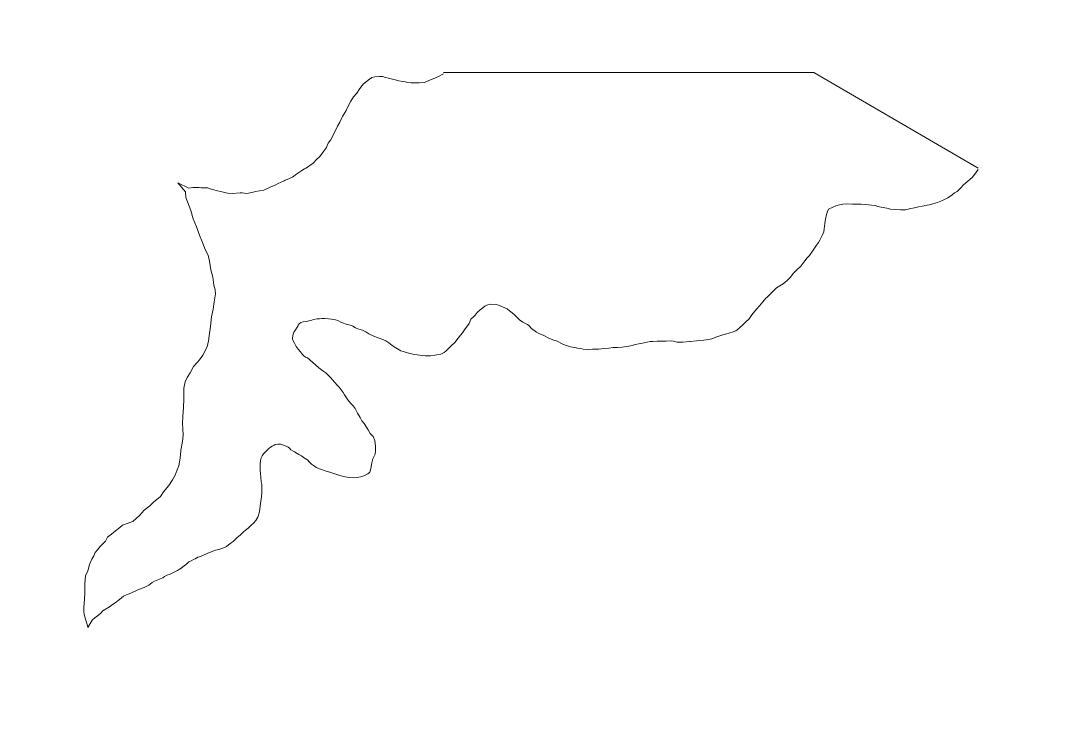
# Model space of a CAD drawing. Extents: x -1643653 to 4543381, y 1624270 to 13878484.
# Drawn here: x 686151 to 687431, y 8955215 to 8956065 of the extents above; entities that cross this region are included whole.
import ezdxf

# ---------------------------------------------------------------- set-up
doc = ezdxf.new("R2010")
doc.units = 0
doc.header["$LTSCALE"] = 200
doc.layers.add('1', color=7, linetype='Continuous', lineweight=13)
doc.layers.add('29', color=7, linetype='Continuous', lineweight=13)

msp = doc.modelspace()

# ---------------------------------------------------------------- linework, layer by layer
at = {"layer": '1', "lineweight": 25}
msp.add_spline([(814781, 9009175.5), (814787.2, 9009173.4), (814796.9, 9009173.4), (814799.4, 9009172.4), (814805.1, 9009174.5), (814805.6, 9009176.5), (814811.7, 9009179.5), (814811.7, 9009179.5), (814801.5, 9009181), (814790.7, 9009181.5), (814784.1, 9009183.1), (814777.4, 9009185.1), (814778.4, 9009175.5)], degree=3, dxfattribs=at)
at = {"layer": '29'}
for p, q in [((687120.1, 8956001.5), (686667.7, 8956001.5)), ((687321.1, 8955884.6), (687120.1, 8956001.5))]:
    msp.add_line(p, q, dxfattribs=at)
for points in [[(686342.8, 8955866.6), (686356.4, 8955860.1), (686361.3, 8955861.1), (686365.5, 8955861), (686368.7, 8955860.9), (686371.2, 8955860.7), (686375.1, 8955860.5), (686379.6, 8955860.5), (686381.2, 8955859.8), (686385, 8955858.8), (686391.4, 8955857.2), (686398.6, 8955855.3), (686403.3, 8955854.1), (686409.7, 8955853.6), (686418.8, 8955854.4), (686421.4, 8955854.4), (686427.2, 8955853.9), (686433.1, 8955855), (686438.2, 8955856.2), (686442.5, 8955857), (686448, 8955857.9), (686453.9, 8955860.8), (686456.6, 8955861.8), (686461.7, 8955863.9), (686465.3, 8955865.8), (686472.9, 8955869.4), (686473.8, 8955870), (686476.5, 8955870.7), (686482.8, 8955873.8), (686488.3, 8955877.8), (686494.5, 8955881.8), (686497.8, 8955884.1), (686499.2, 8955884.7), (686502.7, 8955886.7), (686504.7, 8955888.3), (686507.7, 8955890.4), (686513.3, 8955896.1), (686515.4, 8955898.1), (686517.8, 8955901.2), (686520.8, 8955905.3), (686524.4, 8955909.9), (686525.5, 8955912.3), (686526.6, 8955915.1), (686529.3, 8955919.1), (686532.5, 8955925.2), (686534.4, 8955928.6), (686536.5, 8955932.6), (686537.9, 8955935.9), (686540.8, 8955941), (686543.3, 8955946.2), (686544.2, 8955948), (686548.4, 8955955.1), (686551.2, 8955961.2), (686554.3, 8955966.8), (686557.7, 8955971.9), (686561.4, 8955976.6), (686565.3, 8955982.3), (686568.1, 8955985.8), (686569.8, 8955987.7), (686573.3, 8955990.7), (686576.9, 8955993.7), (686580, 8955995.4), (686583.6, 8955996.5), (686588.8, 8955996.9), (686593.2, 8955996.8), (686596.5, 8955995.6), (686600.2, 8955994.8), (686605.1, 8955993.7), (686608.4, 8955992.7), (686613, 8955991.3), (686617.3, 8955990.7), (686620.7, 8955990.2), (686624.1, 8955989.6), (686627.9, 8955989.2), (686633.1, 8955988.9), (686637.8, 8955988.9), (686644.3, 8955989.6), (686649.7, 8955991.7), (686655, 8955993.8), (686661.2, 8955996.7), (686665.8, 8955999.1), (686667.7, 8956000)], [(686667.7, 8956000), (686665.8, 8955999.1), (686661.2, 8955996.7), (686655, 8955993.8), (686649.7, 8955991.7), (686644.3, 8955989.6), (686637.8, 8955988.9), (686633.1, 8955988.9), (686627.9, 8955989.2), (686624.1, 8955989.6), (686620.7, 8955990.2), (686617.3, 8955990.7), (686613, 8955991.3), (686608.4, 8955992.7), (686605.1, 8955993.7), (686600.2, 8955994.8), (686596.5, 8955995.6), (686593.2, 8955996.8), (686588.8, 8955996.9), (686583.6, 8955996.5), (686580, 8955995.4), (686576.9, 8955993.7), (686573.3, 8955990.7), (686569.8, 8955987.7), (686568.1, 8955985.8), (686565.3, 8955982.3), (686561.4, 8955976.6), (686557.7, 8955971.9), (686554.3, 8955966.8), (686551.2, 8955961.2), (686548.4, 8955955.1), (686544.2, 8955948), (686543.3, 8955946.2), (686540.8, 8955941), (686537.9, 8955935.9), (686536.5, 8955932.6), (686534.4, 8955928.6), (686532.5, 8955925.2), (686529.3, 8955919.1), (686526.6, 8955915.1), (686525.5, 8955912.3), (686524.4, 8955909.9), (686520.8, 8955905.3), (686517.8, 8955901.2), (686515.4, 8955898.1), (686513.3, 8955896.1), (686507.7, 8955890.4), (686504.7, 8955888.3), (686502.7, 8955886.7), (686499.2, 8955884.7), (686497.8, 8955884.1), (686494.5, 8955881.8), (686488.3, 8955877.8), (686482.8, 8955873.8), (686476.5, 8955870.7), (686473.8, 8955870), (686472.9, 8955869.4), (686465.3, 8955865.8), (686461.7, 8955863.9), (686456.6, 8955861.8), (686453.9, 8955860.8), (686448, 8955857.9), (686442.5, 8955857), (686438.2, 8955856.2), (686433.1, 8955855), (686427.2, 8955853.9), (686421.4, 8955854.4), (686418.8, 8955854.4), (686409.7, 8955853.6), (686403.3, 8955854.1), (686398.6, 8955855.3), (686391.4, 8955857.2), (686385, 8955858.8), (686381.2, 8955859.8), (686379.6, 8955860.5), (686375.1, 8955860.5), (686371.2, 8955860.7), (686368.7, 8955860.9), (686365.5, 8955861), (686361.3, 8955861.1), (686356.4, 8955860.1), (686342.8, 8955866.6)], [(687067.3, 8955731.3), (687074.6, 8955738.5), (687082.8, 8955743.4), (687087.4, 8955747.2), (687091.4, 8955751), (687095.2, 8955756.2), (687099.1, 8955760), (687104.2, 8955764.8), (687109.3, 8955771.4), (687111.8, 8955775.2), (687114.7, 8955777.9), (687119.5, 8955784.5), (687123.3, 8955790.6), (687125.7, 8955793.7), (687127.6, 8955796.6), (687130.4, 8955802.4), (687132.2, 8955806.7), (687132.9, 8955810.4), (687133.6, 8955817), (687134.5, 8955822.5), (687135.7, 8955828), (687136.8, 8955831.7), (687138.2, 8955834.8), (687143.2, 8955837.1), (687147, 8955838.7), (687151.6, 8955839.8), (687155.4, 8955840.8), (687160.4, 8955841), (687167.5, 8955840.8), (687173.7, 8955840.9), (687177.9, 8955840.8), (687183.3, 8955840.5), (687190.8, 8955839.4), (687195, 8955839), (687198.2, 8955837.9), (687202.6, 8955837.1), (687209.2, 8955835.7), (687213.8, 8955834.7), (687218.5, 8955834), (687226.2, 8955833.6), (687232.3, 8955833.7), (687238.8, 8955835.3), (687243.3, 8955836.2), (687248, 8955837.5), (687252.6, 8955838.2), (687255.2, 8955838.8), (687258.8, 8955839.3), (687261.5, 8955840), (687265.4, 8955841), (687271.5, 8955842.7), (687275.5, 8955844.5), (687280.6, 8955846.8), (687283.8, 8955848.3), (687289.1, 8955852), (687292.1, 8955854.5), (687295.3, 8955856.1), (687299.9, 8955860.8), (687302.7, 8955864), (687305.9, 8955866.6), (687313.6, 8955873.2), (687317, 8955877.5), (687321.1, 8955883.2), (687321.1, 8955883.2)], [(687067.3, 8955731.3), (687074.6, 8955738.5), (687082.8, 8955743.4), (687087.4, 8955747.2), (687091.4, 8955751), (687095.2, 8955756.2), (687099.1, 8955760), (687104.2, 8955764.8), (687109.3, 8955771.4), (687111.8, 8955775.2), (687114.7, 8955777.9), (687119.5, 8955784.5), (687123.3, 8955790.6), (687125.7, 8955793.7), (687127.6, 8955796.6), (687130.4, 8955802.4), (687132.2, 8955806.7), (687132.9, 8955810.4), (687133.6, 8955817), (687134.5, 8955822.5), (687135.7, 8955828), (687136.8, 8955831.7), (687138.2, 8955834.8), (687143.2, 8955837.1), (687147, 8955838.7), (687151.6, 8955839.8), (687155.4, 8955840.8), (687160.4, 8955841), (687167.5, 8955840.8), (687173.7, 8955840.9), (687177.9, 8955840.8), (687183.3, 8955840.5), (687190.8, 8955839.4), (687195, 8955839), (687198.2, 8955837.9), (687202.6, 8955837.1), (687209.2, 8955835.7), (687213.8, 8955834.7), (687218.5, 8955834), (687226.2, 8955833.6), (687232.3, 8955833.7), (687238.8, 8955835.3), (687243.3, 8955836.2), (687248, 8955837.5), (687252.6, 8955838.2), (687255.2, 8955838.8), (687258.8, 8955839.3), (687261.5, 8955840), (687265.4, 8955841), (687271.5, 8955842.7), (687275.5, 8955844.5), (687280.6, 8955846.8), (687283.8, 8955848.3), (687289.1, 8955852), (687292.1, 8955854.5), (687295.3, 8955856.1), (687299.9, 8955860.8), (687302.7, 8955864), (687305.9, 8955866.6), (687313.6, 8955873.2), (687317, 8955877.5), (687321.1, 8955883.2), (687321.1, 8955883.2)], [(686232.7, 8955323.1), (686231.8, 8955326.8), (686229.8, 8955333.6), (686228.4, 8955339.2), (686228.1, 8955343), (686228.1, 8955348.2), (686228.7, 8955357.4), (686229.2, 8955365), (686229.3, 8955369.2), (686229.3, 8955376.8), (686230.1, 8955386.3), (686232.6, 8955392.5), (686235, 8955400.1), (686237.8, 8955406.7), (686240, 8955410.9), (686241.6, 8955414.8), (686244.7, 8955418.3), (686248, 8955422.1), (686254.2, 8955428.8), (686257, 8955433.7), (686261.7, 8955437.4), (686266.7, 8955441.3), (686272.1, 8955445.3), (686275.3, 8955448.4), (686286.5, 8955452.4), (686287.8, 8955452.8), (686296.1, 8955460.3), (686301.6, 8955466.5), (686308.5, 8955471.9), (686313.1, 8955476.3), (686321.6, 8955483.3), (686325.3, 8955488.9), (686331.6, 8955497), (686336.1, 8955503.7), (686339.6, 8955509.5), (686341.9, 8955515.8), (686344.1, 8955521), (686345.3, 8955527.6), (686345.9, 8955533.9), (686346.6, 8955539.8), (686348.7, 8955550.4), (686349.3, 8955558.4), (686349, 8955566), (686348.7, 8955572.5), (686349.1, 8955581.4), (686349.7, 8955592.3), (686350.1, 8955602.5), (686350.1, 8955609), (686350.3, 8955615.9), (686351.9, 8955623.7), (686354.2, 8955628.7), (686357.7, 8955634.4), (686362.1, 8955642.1), (686366.5, 8955647.2), (686369.3, 8955650.5), (686373.4, 8955656.3), (686378.6, 8955666.4), (686380.3, 8955673.7), (686381.1, 8955679.7), (686382.6, 8955691), (686384, 8955703), (686386, 8955712.2), (686387.3, 8955721.4), (686388.7, 8955731.3), (686388.5, 8955735.8), (686387, 8955741.9), (686385.7, 8955751.4), (686383.2, 8955760.3), (686381.4, 8955770.9), (686379.7, 8955778.3), (686376.4, 8955785.2), (686372.8, 8955793.7), (686369.1, 8955803), (686365.5, 8955813.1), (686361.7, 8955822.6), (686358.6, 8955832.9), (686352.6, 8955848.9), (686352.3, 8955855.9), (686342.8, 8955866.6)], [(686342.8, 8955866.6), (686352.3, 8955855.9), (686352.6, 8955848.9), (686358.6, 8955832.9), (686361.7, 8955822.6), (686365.5, 8955813.1), (686369.1, 8955803), (686372.8, 8955793.7), (686376.4, 8955785.2), (686379.7, 8955778.3), (686381.4, 8955770.9), (686383.2, 8955760.3), (686385.7, 8955751.4), (686387, 8955741.9), (686388.5, 8955735.8), (686388.7, 8955731.3), (686387.3, 8955721.4), (686386, 8955712.2), (686384, 8955703), (686382.6, 8955691), (686381.1, 8955679.7), (686380.3, 8955673.7), (686378.6, 8955666.4), (686373.4, 8955656.3), (686369.3, 8955650.5), (686366.5, 8955647.2), (686362.1, 8955642.1), (686357.7, 8955634.4), (686354.2, 8955628.7), (686351.9, 8955623.7), (686350.3, 8955615.9), (686350.1, 8955609), (686350.1, 8955602.5), (686349.7, 8955592.3), (686349.1, 8955581.4), (686348.7, 8955572.5), (686349, 8955566), (686349.3, 8955558.4), (686348.7, 8955550.4), (686346.6, 8955539.8), (686345.9, 8955533.9), (686345.3, 8955527.6), (686344.1, 8955521), (686341.9, 8955515.8), (686339.6, 8955509.5), (686336.1, 8955503.7), (686331.6, 8955497), (686325.3, 8955488.9), (686321.6, 8955483.3), (686313.1, 8955476.3), (686308.5, 8955471.9), (686301.6, 8955466.5), (686296.1, 8955460.3), (686287.8, 8955452.8), (686286.5, 8955452.4), (686275.3, 8955448.4), (686272.1, 8955445.3), (686266.7, 8955441.3), (686261.7, 8955437.4), (686257, 8955433.7), (686254.2, 8955428.8), (686248, 8955422.1), (686244.7, 8955418.3), (686241.6, 8955414.8), (686240, 8955410.9), (686237.8, 8955406.7), (686235, 8955400.1), (686232.6, 8955392.5), (686230.1, 8955386.3), (686229.3, 8955376.8), (686229.3, 8955369.2), (686229.2, 8955365), (686228.7, 8955357.4), (686228.1, 8955348.2), (686228.1, 8955343), (686228.4, 8955339.2), (686229.8, 8955333.6), (686231.8, 8955326.8), (686232.7, 8955323.1)], [(686645.3, 8955655.3), (686651.7, 8955655.2), (686656.9, 8955656.3), (686664.2, 8955657.5), (686668.2, 8955659.3), (686670.2, 8955660.9), (686673.6, 8955664.3), (686677.3, 8955668), (686681.4, 8955671.8), (686685.5, 8955676.8), (686688.4, 8955680.6), (686690.7, 8955683.5), (686694, 8955688.2), (686697, 8955691.9), (686698.9, 8955694.9), (686701.1, 8955700), (686704.2, 8955703), (686706.1, 8955705.2), (686708.7, 8955708.3), (686712.3, 8955711.7), (686715.5, 8955714), (686718.1, 8955716), (686720.6, 8955717.2), (686721.5, 8955717.7), (686725.2, 8955718.6), (686731.9, 8955718), (686734.8, 8955717.4), (686739.5, 8955715.3), (686745.2, 8955712.7), (686748.3, 8955710.3), (686751.3, 8955708), (686753.7, 8955706), (686755.5, 8955704.1), (686760.5, 8955699.4), (686764.3, 8955696.5), (686770.3, 8955693.7), (686771.9, 8955692.4), (686775.2, 8955688.8), (686781, 8955684.3), (686783.9, 8955682.5), (686789.3, 8955680.4), (686796.9, 8955676.6), (686802.2, 8955674.6), (686806.3, 8955673.4), (686812.4, 8955670.1), (686815.3, 8955668.8), (686822.8, 8955666.3), (686829.6, 8955665.1), (686830.9, 8955664.8), (686835.3, 8955664.2), (686838.2, 8955663.5), (686844.8, 8955663.1), (686849.5, 8955663.3), (686857, 8955663.3), (686860.5, 8955663.8), (686864.1, 8955664.2), (686869.5, 8955664.7), (686874.8, 8955665.3), (686878.1, 8955665.3), (686880.7, 8955665.5), (686886, 8955666), (686894, 8955667.1), (686898.1, 8955667.8), (686901.9, 8955669), (686906.1, 8955670), (686908.7, 8955670.5), (686912.6, 8955671.3), (686920.2, 8955672.7), (686923.5, 8955673), (686928.6, 8955673.1), (686932.9, 8955673.1), (686939.8, 8955673.4), (686945.8, 8955673.5), (686948.8, 8955673.3), (686953, 8955672), (686960.1, 8955672.1), (686968.1, 8955672.9), (686969, 8955673), (686976.8, 8955673.8), (686980.1, 8955674.1), (686985.9, 8955674.6), (686991.5, 8955675.2), (686995.5, 8955676.2), (687000.5, 8955678), (687004, 8955679.4), (687008.8, 8955680.9), (687012.1, 8955681.8), (687017.5, 8955683.3), (687020.5, 8955684.4), (687025, 8955685.7), (687028.6, 8955688.6), (687034.1, 8955694.2), (687036.3, 8955696.1), (687041.1, 8955700.7), (687044.3, 8955705.4), (687050, 8955712.3), (687053.8, 8955716.6), (687058, 8955721.4), (687061.3, 8955725.8), (687063.2, 8955727.2), (687067.3, 8955731.3)], [(686645.3, 8955655.3), (686651.7, 8955655.2), (686656.9, 8955656.3), (686664.2, 8955657.5), (686668.2, 8955659.3), (686670.2, 8955660.9), (686673.6, 8955664.3), (686677.3, 8955668), (686681.4, 8955671.8), (686685.5, 8955676.8), (686688.4, 8955680.6), (686690.7, 8955683.5), (686694, 8955688.2), (686697, 8955691.9), (686698.9, 8955694.9), (686701.1, 8955700), (686704.2, 8955703), (686706.1, 8955705.2), (686708.7, 8955708.3), (686712.3, 8955711.7), (686715.5, 8955714), (686718.1, 8955716), (686720.6, 8955717.2), (686721.5, 8955717.7), (686725.2, 8955718.6), (686731.9, 8955718), (686734.8, 8955717.4), (686739.5, 8955715.3), (686745.2, 8955712.7), (686748.3, 8955710.3), (686751.3, 8955708), (686753.7, 8955706), (686755.5, 8955704.1), (686760.5, 8955699.4), (686764.3, 8955696.5), (686770.3, 8955693.7), (686771.9, 8955692.4), (686775.2, 8955688.8), (686781, 8955684.3), (686783.9, 8955682.5), (686789.3, 8955680.4), (686796.9, 8955676.6), (686802.2, 8955674.6), (686806.3, 8955673.4), (686812.4, 8955670.1), (686815.3, 8955668.8), (686822.8, 8955666.3), (686829.6, 8955665.1), (686830.9, 8955664.8), (686835.3, 8955664.2), (686838.2, 8955663.5), (686844.8, 8955663.1), (686849.5, 8955663.3), (686857, 8955663.3), (686860.5, 8955663.8), (686864.1, 8955664.2), (686869.5, 8955664.7), (686874.8, 8955665.3), (686878.1, 8955665.3), (686880.7, 8955665.5), (686886, 8955666), (686894, 8955667.1), (686898.1, 8955667.8), (686901.9, 8955669), (686906.1, 8955670), (686908.7, 8955670.5), (686912.6, 8955671.3), (686920.2, 8955672.7), (686923.5, 8955673), (686928.6, 8955673.1), (686932.9, 8955673.1), (686939.8, 8955673.4), (686945.8, 8955673.5), (686948.8, 8955673.3), (686953, 8955672), (686960.1, 8955672.1), (686968.1, 8955672.9), (686969, 8955673), (686976.8, 8955673.8), (686980.1, 8955674.1), (686985.9, 8955674.6), (686991.5, 8955675.2), (686995.5, 8955676.2), (687000.5, 8955678), (687004, 8955679.4), (687008.8, 8955680.9), (687012.1, 8955681.8), (687017.5, 8955683.3), (687020.5, 8955684.4), (687025, 8955685.7), (687028.6, 8955688.6), (687034.1, 8955694.2), (687036.3, 8955696.1), (687041.1, 8955700.7), (687044.3, 8955705.4), (687050, 8955712.3), (687053.8, 8955716.6), (687058, 8955721.4), (687061.3, 8955725.8), (687063.2, 8955727.2), (687067.3, 8955731.3)], [(686511.8, 8955519), (686517.1, 8955516.8), (686523.9, 8955514.3), (686528.6, 8955512.9), (686535.8, 8955510.7), (686540.9, 8955509), (686547.2, 8955507.4), (686551.6, 8955506.7), (686557.2, 8955506.3), (686564, 8955506.9), (686566.4, 8955507.4), (686570, 8955508.6), (686575.2, 8955511.2), (686577.3, 8955513.1), (686578.6, 8955517.5), (686580, 8955524.5), (686581.2, 8955529.3), (686584.1, 8955534.9), (686584.4, 8955539), (686584.2, 8955544.4), (686583.5, 8955551.9), (686581.5, 8955556.9), (686578, 8955560.5), (686575.4, 8955564.8), (686570.7, 8955572.5), (686567.7, 8955575.9), (686565.8, 8955579.9), (686562.2, 8955585.2), (686559.7, 8955590.9), (686557.2, 8955594.1), (686554.1, 8955597), (686550.5, 8955601.6), (686548.1, 8955605.3), (686546.5, 8955607.8), (686544.8, 8955610.4), (686542.6, 8955613.9), (686539.8, 8955617.1), (686537.4, 8955619.5), (686534.5, 8955622.6), (686531.7, 8955626), (686529.6, 8955628.3), (686527.5, 8955631), (686523.8, 8955634.4), (686520.1, 8955636.8), (686518.4, 8955638), (686515.1, 8955640.8), (686511.2, 8955644.3), (686508, 8955647.3), (686504.6, 8955649.9), (686501.3, 8955652.7), (686498.9, 8955653.8), (686497, 8955655.4), (686495.2, 8955657.1), (686492.8, 8955660.3), (686489.9, 8955663.5), (686487.6, 8955666.8), (686485.2, 8955670.9), (686483.1, 8955675.2), (686482.8, 8955677.2), (686483.9, 8955681.8), (686484.7, 8955684.4), (686485.6, 8955685.9), (686489.3, 8955691.4), (686489.8, 8955692.7), (686491, 8955694.3), (686493.1, 8955695.9), (686496.1, 8955696.7), (686500.3, 8955697.4), (686502.8, 8955698.2), (686506.4, 8955698.9), (686508.7, 8955699.7), (686512.9, 8955700.6), (686515.9, 8955700.6), (686519, 8955701), (686522.5, 8955700.9), (686527, 8955700.6), (686530.5, 8955700.3), (686535.6, 8955699.2), (686538.4, 8955698.4), (686542.7, 8955696.2), (686549.8, 8955693.7), (686553.7, 8955692.8), (686556.5, 8955691.5), (686559.9, 8955689.7), (686564.1, 8955688), (686568.6, 8955686.7), (686572.7, 8955684.5), (686576.3, 8955682.4), (686582.5, 8955679.2), (686588.8, 8955676.8), (686594.2, 8955674.9), (686597.1, 8955673.6), (686600.6, 8955671), (686604.8, 8955667.8), (686609.1, 8955664.9), (686615.2, 8955661.4), (686618.1, 8955660.5), (686626.4, 8955658.1), (686631.9, 8955656.9), (686638.6, 8955656.2), (686645.3, 8955655.3)], [(686511.8, 8955519), (686517.1, 8955516.8), (686523.9, 8955514.3), (686528.6, 8955512.9), (686535.8, 8955510.7), (686540.9, 8955509), (686547.2, 8955507.4), (686551.6, 8955506.7), (686557.2, 8955506.3), (686564, 8955506.9), (686566.4, 8955507.4), (686570, 8955508.6), (686575.2, 8955511.2), (686577.3, 8955513.1), (686578.6, 8955517.5), (686580, 8955524.5), (686581.2, 8955529.3), (686584.1, 8955534.9), (686584.4, 8955539), (686584.2, 8955544.4), (686583.5, 8955551.9), (686581.5, 8955556.9), (686578, 8955560.5), (686575.4, 8955564.8), (686570.7, 8955572.5), (686567.7, 8955575.9), (686565.8, 8955579.9), (686562.2, 8955585.2), (686559.7, 8955590.9), (686557.2, 8955594.1), (686554.1, 8955597), (686550.5, 8955601.6), (686548.1, 8955605.3), (686546.5, 8955607.8), (686544.8, 8955610.4), (686542.6, 8955613.9), (686539.8, 8955617.1), (686537.4, 8955619.5), (686534.5, 8955622.6), (686531.7, 8955626), (686529.6, 8955628.3), (686527.5, 8955631), (686523.8, 8955634.4), (686520.1, 8955636.8), (686518.4, 8955638), (686515.1, 8955640.8), (686511.2, 8955644.3), (686508, 8955647.3), (686504.6, 8955649.9), (686501.3, 8955652.7), (686498.9, 8955653.8), (686497, 8955655.4), (686495.2, 8955657.1), (686492.8, 8955660.3), (686489.9, 8955663.5), (686487.6, 8955666.8), (686485.2, 8955670.9), (686483.1, 8955675.2), (686482.8, 8955677.2), (686483.9, 8955681.8), (686484.7, 8955684.4), (686485.6, 8955685.9), (686489.3, 8955691.4), (686489.8, 8955692.7), (686491, 8955694.3), (686493.1, 8955695.9), (686496.1, 8955696.7), (686500.3, 8955697.4), (686502.8, 8955698.2), (686506.4, 8955698.9), (686508.7, 8955699.7), (686512.9, 8955700.6), (686515.9, 8955700.6), (686519, 8955701), (686522.5, 8955700.9), (686527, 8955700.6), (686530.5, 8955700.3), (686535.6, 8955699.2), (686538.4, 8955698.4), (686542.7, 8955696.2), (686549.8, 8955693.7), (686553.7, 8955692.8), (686556.5, 8955691.5), (686559.9, 8955689.7), (686564.1, 8955688), (686568.6, 8955686.7), (686572.7, 8955684.5), (686576.3, 8955682.4), (686582.5, 8955679.2), (686588.8, 8955676.8), (686594.2, 8955674.9), (686597.1, 8955673.6), (686600.6, 8955671), (686604.8, 8955667.8), (686609.1, 8955664.9), (686615.2, 8955661.4), (686618.1, 8955660.5), (686626.4, 8955658.1), (686631.9, 8955656.9), (686638.6, 8955656.2), (686645.3, 8955655.3)], [(686232.7, 8955323.1), (686238.1, 8955332), (686238.6, 8955332.7), (686241.2, 8955335.2), (686243.1, 8955336.4), (686244.5, 8955337.6), (686248.2, 8955340.5), (686251.1, 8955343.5), (686253.3, 8955345), (686259.1, 8955348.4), (686263, 8955351.5), (686266.1, 8955353.5), (686271.5, 8955357.3), (686276.5, 8955361.7), (686280.1, 8955363.3), (686285.2, 8955365), (686293.2, 8955368.8), (686296, 8955370), (686301.6, 8955372.1), (686307.2, 8955375), (686311.4, 8955378.3), (686314.2, 8955379.9), (686324.3, 8955384), (686326.4, 8955385.4), (686329.4, 8955387), (686333.3, 8955388.5), (686335.8, 8955389.7), (686342.3, 8955392.8), (686344.7, 8955394.7), (686345.3, 8955394.7), (686347, 8955395.8), (686350.6, 8955398.4), (686353.9, 8955401.1), (686356.1, 8955403.4), (686358.9, 8955404.8), (686361.9, 8955406.4), (686363.8, 8955407.3), (686367.3, 8955409), (686370.6, 8955410.2), (686378.5, 8955413.7), (686385.7, 8955416.6), (686388.8, 8955417.7), (686393, 8955418.7), (686397.6, 8955420.1), (686402.1, 8955422.4), (686404.9, 8955424.4), (686407.8, 8955426.6), (686410.3, 8955428.5), (686414.9, 8955432.7), (686419.5, 8955436.5), (686422.6, 8955439.7), (686425.6, 8955442.2), (686428.7, 8955444.7), (686432.6, 8955448.5), (686435.1, 8955450.6), (686438.2, 8955454), (686440.4, 8955458), (686442.5, 8955464.5), (686443.3, 8955471.5), (686443.7, 8955475.2), (686444.8, 8955479.6), (686445.1, 8955483.4), (686445.3, 8955488), (686445.4, 8955491), (686445.5, 8955495.5), (686445.6, 8955498.1), (686444.8, 8955501.1), (686444.2, 8955506.8), (686443.9, 8955511.2), (686443.6, 8955515.4), (686443.5, 8955520.1), (686443.4, 8955523), (686444, 8955527.5), (686444.8, 8955530.5), (686445.9, 8955532.9), (686447.7, 8955535.7), (686449.6, 8955537.7), (686451.8, 8955540.1), (686454.1, 8955542.2), (686456.1, 8955543.5), (686458.2, 8955545), (686460.5, 8955546.3), (686461.9, 8955546.9), (686464.9, 8955547.4), (686468.1, 8955547.3), (686471.8, 8955546), (686475.2, 8955544.9), (686477.8, 8955543.8), (686479.3, 8955542.4), (686481.1, 8955540.5), (686485.4, 8955537.9), (686488.7, 8955536), (686490.7, 8955534.8), (686494, 8955533), (686496.3, 8955531.1), (686500.6, 8955528.6), (686501.7, 8955527.6), (686503.2, 8955525.6), (686506.2, 8955522.7), (686509.8, 8955520.4), (686511.8, 8955519)], [(686232.7, 8955323.1), (686238.1, 8955332), (686238.6, 8955332.7), (686241.2, 8955335.2), (686243.1, 8955336.4), (686244.5, 8955337.6), (686248.2, 8955340.5), (686251.1, 8955343.5), (686253.3, 8955345), (686259.1, 8955348.4), (686263, 8955351.5), (686266.1, 8955353.5), (686271.5, 8955357.3), (686276.5, 8955361.7), (686280.1, 8955363.3), (686285.2, 8955365), (686293.2, 8955368.8), (686296, 8955370), (686301.6, 8955372.1), (686307.2, 8955375), (686311.4, 8955378.3), (686314.2, 8955379.9), (686324.3, 8955384), (686326.4, 8955385.4), (686329.4, 8955387), (686333.3, 8955388.5), (686335.8, 8955389.7), (686342.3, 8955392.8), (686344.7, 8955394.7), (686345.3, 8955394.7), (686347, 8955395.8), (686350.6, 8955398.4), (686353.9, 8955401.1), (686356.1, 8955403.4), (686358.9, 8955404.8), (686361.9, 8955406.4), (686363.8, 8955407.3), (686367.3, 8955409), (686370.6, 8955410.2), (686378.5, 8955413.7), (686385.7, 8955416.6), (686388.8, 8955417.7), (686393, 8955418.7), (686397.6, 8955420.1), (686402.1, 8955422.4), (686404.9, 8955424.4), (686407.8, 8955426.6), (686410.3, 8955428.5), (686414.9, 8955432.7), (686419.5, 8955436.5), (686422.6, 8955439.7), (686425.6, 8955442.2), (686428.7, 8955444.7), (686432.6, 8955448.5), (686435.1, 8955450.6), (686438.2, 8955454), (686440.4, 8955458), (686442.5, 8955464.5), (686443.3, 8955471.5), (686443.7, 8955475.2), (686444.8, 8955479.6), (686445.1, 8955483.4), (686445.3, 8955488), (686445.4, 8955491), (686445.5, 8955495.5), (686445.6, 8955498.1), (686444.8, 8955501.1), (686444.2, 8955506.8), (686443.9, 8955511.2), (686443.6, 8955515.4), (686443.5, 8955520.1), (686443.4, 8955523), (686444, 8955527.5), (686444.8, 8955530.5), (686445.9, 8955532.9), (686447.7, 8955535.7), (686449.6, 8955537.7), (686451.8, 8955540.1), (686454.1, 8955542.2), (686456.1, 8955543.5), (686458.2, 8955545), (686460.5, 8955546.3), (686461.9, 8955546.9), (686464.9, 8955547.4), (686468.1, 8955547.3), (686471.8, 8955546), (686475.2, 8955544.9), (686477.8, 8955543.8), (686479.3, 8955542.4), (686481.1, 8955540.5), (686485.4, 8955537.9), (686488.7, 8955536), (686490.7, 8955534.8), (686494, 8955533), (686496.3, 8955531.1), (686500.6, 8955528.6), (686501.7, 8955527.6), (686503.2, 8955525.6), (686506.2, 8955522.7), (686509.8, 8955520.4), (686511.8, 8955519)]]:
    msp.add_lwpolyline(points, dxfattribs=at)

doc.saveas('drawing.dxf')
